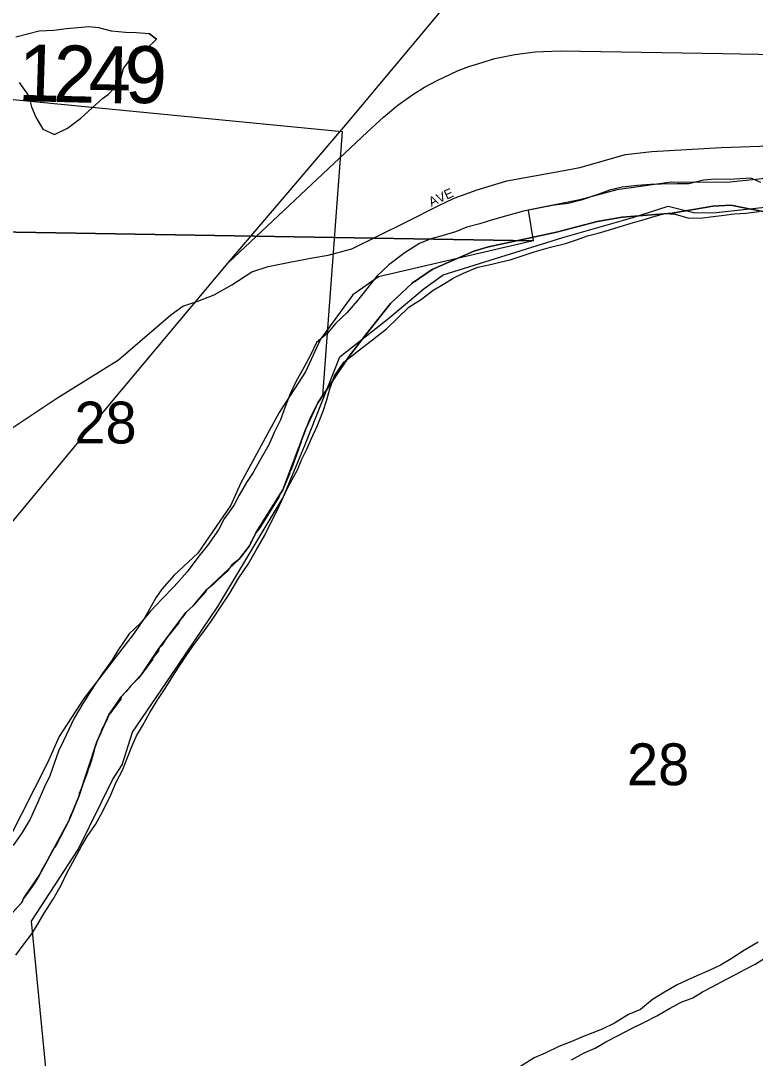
# Model space of a CAD drawing. Extents: x 1310247 to 1552180, y 377264 to 706493.
# Drawn here: x 1394458 to 1398339, y 525062 to 530538 of the extents above; entities that cross this region are included whole.
import ezdxf

# ---------------------------------------------------------------- set-up
doc = ezdxf.new("R2010")
doc.units = 0
for name, color, linetype in [('GM_X_City_Street', 7, 'Continuous'), ('GM_X_City_Street_Text', 7, 'Continuous'), ('GM_X_Corporation', 7, 'Continuous'), ('GM_X_County_Road', 7, 'Continuous'), ('GM_X_Major_River', 7, 'Continuous'), ('GM_X_Minor_Lake', 7, 'Continuous'), ('GM_X_Minor_River', 7, 'Continuous'), ('GM_X_Rail_Line', 7, 'Continuous'), ('GM_X_Section', 7, 'Continuous'), ('GM_X_Section_Text', 7, 'Continuous'), ('GM_X_Township', 7, 'Continuous'), ('GM_X_Township_Road_Text', 7, 'Continuous')]:
    doc.layers.add(name, color=color, linetype=linetype)

msp = doc.modelspace()

# ---------------------------------------------------------------- linework, layer by layer
at = {"layer": 'GM_X_City_Street'}
for points in [[(1396127.7, 529313.2), (1396208.2, 529334.3), (1396493, 529475.5), (1396666.4, 529562.7), (1396744.1, 529599.5), (1396748.8, 529601.3)], [(1393901, 528232.9), (1394110.7, 528229.3), (1394197.9, 528254.7), (1394308.2, 528320.2), (1394643.9, 528542), (1394975, 528748.3), (1395251.1, 528986), (1395313.9, 529031.5), (1395394.7, 529058.2), (1395480.2, 529091.1), (1395574.3, 529143.7), (1395679.5, 529212.8), (1395765, 529241), (1395888.2, 529265.3), (1396000.3, 529286.5), (1396082.7, 529301.4), (1396127.7, 529313.2)]]:
    msp.add_lwpolyline(points, dxfattribs=at)
at = {"layer": 'GM_X_Corporation'}
msp.add_lwpolyline([(1392641.2, 530294.9), (1396156.9, 529954.2), (1396052.8, 528559), (1396043.8, 528545.1), (1396027.2, 528522.3), (1396026.6, 528518.1), (1395991.9, 528452.7), (1395984.2, 528432.7), (1395964.3, 528384.5), (1395950.8, 528344.8), (1395941.8, 528327.8), (1395939.5, 528316.1), (1395887.9, 528172.8), (1395880.3, 528158.4), (1395878.8, 528146.5), (1395843.3, 528061.9), (1395826.6, 528038.2), (1395822, 528023.9), (1395753.8, 527911.8), (1395721.4, 527862.3), (1395699.7, 527834.4), (1395685.2, 527803.8), (1395673.4, 527786.3), (1395667.4, 527767.2), (1395612.5, 527696.1), (1395571, 527663.8), (1395548.4, 527630.3), (1395501.5, 527588.5), (1395473, 527561.4), (1395439.8, 527533.6), (1395436.6, 527523.9), (1395369.9, 527449.2), (1395334.1, 527418.6), (1395330.4, 527413.8), (1395319.5, 527398.2), (1395299.9, 527375.6), (1395299.9, 527375.5), (1395294.1, 527359.4), (1395226.9, 527276.5), (1395203.1, 527239.6), (1395188.1, 527224), (1395185.4, 527212), (1395156.2, 527175.1), (1395154.5, 527166.1), (1395100.6, 527093.1), (1395078.9, 527065.6), (1395054.2, 527042.1), (1395038.3, 527025.6), (1395015.1, 526998), (1394989.3, 526969.7), (1394986.3, 526957.9), (1394938.8, 526893.9), (1394922.8, 526874.2), (1394912.9, 526845.8), (1394885.8, 526794.7), (1394885.2, 526791.4), (1394860.1, 526731.4), (1394856, 526720.2), (1394850.2, 526702.3), (1394845.6, 526688.7), (1394844.1, 526679.3), (1394831.8, 526635.1), (1394821.4, 526603), (1394814.1, 526586.7), (1394810.8, 526572.1), (1394785, 526502.8), (1394772.8, 526471.2), (1394767.6, 526458.9), (1394765.2, 526443), (1394734.7, 526372), (1394721.2, 526341.7), (1394715.8, 526331.5), (1394711.6, 526314.6), (1394668.3, 526230.6), (1394643, 526183), (1394627.4, 526163.9), (1394625.1, 526155.1), (1394595, 526098.4), (1394572, 526059), (1394555.1, 526027.1), (1394528.4, 525981.6), (1394487.9, 525925.2), (1394472.7, 525904.7), (1394464.2, 525883.8), (1394394.1, 525807.3)], dxfattribs=at)
at = {"layer": 'GM_X_County_Road'}
msp.add_lwpolyline([(1396748.8, 529601.3), (1396870.4, 529646.6), (1397025.7, 529692.9), (1397319.1, 529747), (1397411.7, 529763.5), (1397653.3, 529831.7), (1397792.9, 529848.2), (1398159.3, 529870.2), (1398362.5, 529877.2), (1398434.7, 529885.8), (1398523.3, 529914.1), (1398608.8, 529960.4), (1398666.1, 529992.5), (1398728.9, 530007.5), (1398825.4, 530000.4), (1399586.3, 529904.7)], dxfattribs=at)
at = {"layer": 'GM_X_Major_River'}
for points in [[(1398368.5, 529685.3), (1398315.1, 529707), (1398259, 529704.7), (1398200.8, 529700.5), (1398126.8, 529702.8), (1398064.6, 529696.8), (1397987.9, 529677.1), (1397925.8, 529677), (1397841.7, 529675.6), (1397785.6, 529673.3), (1397717.4, 529669.4), (1397635, 529660), (1397568.5, 529644), (1397511.8, 529623.7), (1397418.7, 529590.5), (1397350.1, 529574.6), (1397275.7, 529564.9), (1397114.6, 529533.8), (1397031.8, 529510.3), (1396951, 529486.7), (1396884.3, 529466.7), (1396815.7, 529448.8), (1396754.9, 529424.6), (1396678.1, 529401), (1396625.6, 529386.5), (1396564.8, 529362.4), (1396489.2, 529314.6), (1396403.1, 529249.1), (1396339.2, 529190.9), (1396278.8, 529114.5), (1396237.1, 529061.7), (1396181.1, 528997.2), (1396123.3, 528942.9), (1396079.6, 528890.1), (1396020, 528839.8), (1395990, 528776.5), (1395953.9, 528707.5), (1395911.5, 528632.6), (1395881.5, 528569.3), (1395855.3, 528499.9), (1395831.2, 528432.5), (1395797.1, 528365.3), (1395769, 528300), (1395728.8, 528229.1), (1395686.4, 528154.2), (1395650.7, 528101.2), (1395612.6, 528034.2), (1395585, 527982.8), (1395532.6, 527908.3), (1395502.8, 527851), (1395444.2, 527768.6), (1395398.4, 527711.9), (1395337.8, 527629.5), (1395269.3, 527551.5), (1395203.2, 527485.3), (1395143.1, 527421), (1395089, 527356.5), (1395031.3, 527302.2), (1394970.5, 527213.8), (1394938.8, 527160.7), (1394888.5, 527090), (1394844.5, 527025.2), (1394785.6, 526934.8), (1394741.1, 526856), (1394713.2, 526796.7), (1394683.4, 526737.4), (1394657.6, 526682.1), (1394635.8, 526622.6), (1394611.6, 526553.2), (1394583.7, 526493.9), (1394549.1, 526412.7), (1394508.3, 526323.8), (1394466.1, 526252.9), (1394417.9, 526184.2)], [(1395771.8, 527874.7), (1395816.5, 527959.6), (1395855.2, 528044.6), (1395880.9, 528098), (1395921, 528166.9), (1395942.8, 528224.4), (1395970.5, 528277.7), (1395992.2, 528329.2), (1396024.3, 528398.4), (1396056.8, 528477.6), (1396074.7, 528537.2), (1396090.5, 528594.9), (1396116.7, 528664.3), (1396165, 528737), (1396240.9, 528796.8), (1396316.8, 528854.6), (1396390.6, 528912.5), (1396448.4, 528968.8), (1396508.3, 529027.2), (1396575.7, 529069.2), (1396637.2, 529115.4), (1396692.2, 529147.8), (1396743.3, 529180.3), (1396798.2, 529206.7), (1396873.2, 529238.4), (1396939.7, 529252.4), (1396990.2, 529264.9), (1397044.6, 529277.2), (1397101.2, 529295.5), (1397170, 529319.4), (1397256.8, 529342.8), (1397335.5, 529362.4), (1397400.3, 529384.5), (1397452.9, 529402.9), (1397509.4, 529417.2), (1397568, 529435.4), (1397620.5, 529449.8), (1397677.1, 529468.1), (1397751.9, 529489.8), (1397810.4, 529506.1), (1397860.9, 529520.6), (1397914.9, 529516.9), (1397988.3, 529496.5), (1398062.4, 529498.2), (1398116.7, 529504.6), (1398175, 529512.8), (1398229.2, 529519.1), (1398289.4, 529523.2), (1398359.7, 529531.1)], [(1394431.9, 525606.2), (1394471.6, 525659.1), (1394517.4, 525717.9), (1394551.2, 525772.9), (1394582.9, 525828.1), (1394629.3, 525900.9), (1394671.6, 525975.7), (1394701.6, 526039), (1394744.1, 526115.9), (1394780.1, 526180.9), (1394809.8, 526232.1), (1394853.8, 526294.9), (1394894.1, 526369.9), (1394934.8, 526452.8), (1394962.8, 526518.1), (1394996.9, 526585.3), (1395022.9, 526648.6), (1395044.8, 526708.1), (1395070.6, 526763.5), (1395102.2, 526816.6), (1395140.5, 526887.6), (1395182.6, 526954.5), (1395220.5, 527013.5), (1395262.5, 527078.3), (1395296.3, 527133.4), (1395332, 527186.5), (1395376, 527249.3), (1395419.9, 527308.1), (1395470, 527376.7), (1395520.5, 527453.4), (1395562.5, 527516.2), (1395611, 527597), (1395659.3, 527669.7), (1395701.7, 527744.5), (1395748.2, 527823.3), (1395771.8, 527874.7)]]:
    msp.add_lwpolyline(points, dxfattribs=at)
at = {"layer": 'GM_X_Minor_Lake'}
for points in [[(1395137.8, 530469.9), (1395067.9, 530474.1), (1395011.9, 530475.8), (1394938, 530484.2), (1394870.5, 530500.3), (1394818.6, 530505.9), (1394760.4, 530501.7), (1394700.2, 530495.6), (1394633.9, 530487.6), (1394555.7, 530484), (1394501.2, 530469.7), (1394432.6, 530451.8)], [(1395174.9, 530440.7), (1395137.8, 530469.9)], [(1394891, 530128.6), (1394921.7, 530151.7), (1394981.7, 530214), (1395001.9, 530285.6), (1395048, 530350.3), (1395123.3, 530390.1), (1395174.9, 530440.7)], [(1394449.1, 530212.5), (1394501, 530140.7), (1394515.2, 530084.1), (1394537.5, 530029.3), (1394575.6, 529965.9), (1394636.8, 529937.9), (1394705.9, 529971.9), (1394775.6, 530023.9), (1394835.3, 530078.2), (1394891, 530128.6)]]:
    msp.add_lwpolyline(points, dxfattribs=at)
at = {"layer": 'GM_X_Minor_River'}
for points in [[(1395137.8, 530469.9), (1395067.9, 530474.1), (1395011.9, 530475.8), (1394938, 530484.2), (1394870.5, 530500.3), (1394818.6, 530505.9), (1394760.4, 530501.7), (1394700.2, 530495.6), (1394633.9, 530487.6), (1394555.7, 530484), (1394501.2, 530469.7), (1394432.6, 530451.8)], [(1395137.8, 530469.9), (1395174.9, 530440.7)], [(1394891, 530128.6), (1394921.7, 530151.7), (1394981.7, 530214), (1395001.9, 530285.6), (1395048, 530350.3), (1395123.3, 530390.1), (1395174.9, 530440.7)], [(1394449.1, 530212.5), (1394501, 530140.7), (1394515.2, 530084.1), (1394537.5, 530029.3), (1394575.6, 529965.9), (1394636.8, 529937.9), (1394705.9, 529971.9), (1394775.6, 530023.9), (1394835.3, 530078.2), (1394891, 530128.6)], [(1398353.8, 525674.3), (1398282.5, 525632.4), (1398211, 525586.6), (1398155.8, 525552.2), (1398094.9, 525524), (1398030, 525495.9), (1397979.2, 525473.5), (1397926.4, 525449), (1397859.2, 525411), (1397795.8, 525370.9), (1397732.1, 525318.7), (1397669.3, 525292.6), (1397595.8, 525246.8), (1397530.7, 525214.7), (1397480.1, 525196.3), (1397425.3, 525173.9), (1397364.4, 525147.8), (1397301.6, 525123.6), (1397228.4, 525087.8), (1397171.6, 525063.5), (1397098.1, 525017.7)], [(1397367.5, 525053.4), (1397434.7, 525089.4), (1397493.6, 525115.6), (1397548.6, 525148), (1397617.8, 525183.9), (1397680.9, 525216.1), (1397750, 525250), (1397819.2, 525285.9), (1397886.5, 525324), (1397947.6, 525358.2), (1398008.3, 525380.3), (1398059.4, 525412.8), (1398110.3, 525439.3), (1398183.5, 525477.1), (1398234.4, 525503.6), (1398287.3, 525532), (1398338.2, 525558.5), (1398395.3, 525592.8)]]:
    msp.add_lwpolyline(points, dxfattribs=at)
at = {"layer": 'GM_X_Rail_Line'}
for points in [[(1395553.6, 529260), (1396184.5, 530000), (1396859, 530807.4), (1397773, 531905.1), (1399311.6, 533741), (1399855, 534387.3), (1400145.2, 534740.8), (1400601.6, 535281.7), (1400775.3, 535493), (1400884.4, 535621.1)], [(1395553.6, 529260), (1396288.2, 529950.9), (1396375.2, 530029.2), (1396450.1, 530092.9), (1396529, 530148.3), (1396591.1, 530187.9), (1396661.9, 530225.6), (1396727.9, 530257.1), (1396769.5, 530275), (1396825.4, 530296.7), (1396879, 530313.6), (1396962.6, 530339.1), (1397068.3, 530361.2), (1397175.9, 530374.5), (1397308.8, 530379.1), (1398167.9, 530365.1), (1399106.4, 530347.5)], [(1393138.9, 526385.4), (1394174.3, 527603.9), (1394919.5, 528504), (1395553.6, 529260)]]:
    msp.add_lwpolyline(points, dxfattribs=at)
at = {"layer": 'GM_X_Section'}
for points in [[(1394300.1, 534734.1), (1399648.2, 534645.7), (1399629, 529871.9), (1398816.2, 529750.5), (1398188.7, 529684.9), (1397894.7, 529685.6), (1397607.8, 529646.2), (1397412.5, 529592.6), (1397227.7, 529556.8), (1397139.3, 529538.9), (1397165.6, 529376.3), (1394220.6, 529425.6)], [(1394632.2, 524597.9), (1394515.4, 525784.6), (1394762, 526163), (1394942.5, 526530.9), (1394994.2, 526609.8), (1395048.2, 526782.5), (1395253.1, 527081.9), (1395499.4, 527446.2), (1395844.6, 528022.4), (1395961, 528301.7), (1396143.5, 528763.6), (1396402.2, 528967.7), (1396589.9, 529125.4), (1396689.5, 529197.1), (1397322, 529394.7), (1397692.4, 529500.2), (1397877.8, 529560), (1398019, 529524.7), (1398133.1, 529526.2), (1398389.7, 529554.3), (1398873.5, 529543.2), (1400660.7, 528718.3), (1400210.2, 523974.4)], [(1394220.6, 529425.6), (1397165.6, 529376.3), (1396349.2, 529186.9), (1396213.1, 529092), (1396041.7, 528857.9), (1395961.8, 528685.8), (1395822.9, 528470.9), (1395620.3, 528099.5), (1395567.6, 527980.7), (1395393.8, 527728.7), (1395269.2, 527611.5), (1395203.5, 527537), (1395172.4, 527491.7), (1395114.1, 527389), (1395058.2, 527306.3), (1394792.3, 526960.4), (1394661.7, 526759.4), (1394600.5, 526620.8), (1394324.2, 526083), (1394222.7, 525931.3), (1394115.4, 525787.8)]]:
    msp.add_lwpolyline(points, close=True, dxfattribs=at)
at = {"layer": 'GM_X_Township'}
for points in [[(1398431.5, 529520.7), (1398210.1, 529564.9), (1398114, 529559.5), (1397900.1, 529522.3), (1397635.5, 529501.9), (1397502.8, 529478), (1397288.5, 529421.7), (1396930, 529344.6), (1396851.7, 529321.9), (1396632.1, 529225.4), (1396526.2, 529152.7), (1396411.8, 529046.3), (1396285.5, 528886.3), (1396192.6, 528767.2), (1396027.2, 528522.3), (1395964.3, 528384.5), (1395843.3, 528061.9), (1395699.7, 527834.4), (1395667.4, 527767.2), (1395612.5, 527696.1), (1395439.8, 527533.6), (1395369.9, 527449.2), (1395330.4, 527413.8), (1395188.1, 527224), (1395100.6, 527093.1), (1394989.3, 526969.7), (1394922.8, 526874.2), (1394860.1, 526731.4), (1394765.2, 526443), (1394711.6, 526314.6), (1394555.1, 526027.1), (1394472.7, 525904.7), (1394464.2, 525883.8), (1394353.7, 525762.8)], [(1394353.7, 525762.8), (1394464.2, 525883.8), (1394472.7, 525904.7), (1394555.1, 526027.1), (1394711.6, 526314.6), (1394765.2, 526443), (1394860.1, 526731.4), (1394922.8, 526874.2), (1394989.3, 526969.7), (1395100.6, 527093.1), (1395188.1, 527224), (1395330.4, 527413.8), (1395369.9, 527449.2), (1395439.8, 527533.6), (1395612.5, 527696.1), (1395667.4, 527767.2), (1395699.7, 527834.4), (1395843.3, 528061.9), (1395964.3, 528384.5), (1396027.2, 528522.3), (1396192.6, 528767.2), (1396285.5, 528886.3), (1396411.8, 529046.3), (1396526.2, 529152.7), (1396632.1, 529225.4), (1396851.7, 529321.9), (1396930, 529344.6), (1397288.5, 529421.7), (1397502.8, 529478), (1397635.5, 529501.9), (1397900.1, 529522.3), (1398114, 529559.5), (1398210.1, 529564.9), (1398431.5, 529520.7)]]:
    msp.add_lwpolyline(points, dxfattribs=at)

# ---------------------------------------------------------------- texts
at = {"layer": 'GM_X_City_Street_Text'}
msp.add_text('AVE', height=50, rotation=24.7762, dxfattribs=at).set_placement((1396627.6, 529555.8))
at = {"layer": 'GM_X_Section_Text'}
for p in [(1394741.8, 528306.8), (1397661.2, 526502.8)]:
    msp.add_text('28', height=221, rotation=0, dxfattribs=at).set_placement(p)
at = {"layer": 'GM_X_Township_Road_Text'}
for s, rotation, p in [('1', 358.2933, (1394441.8, 530115.7)), ('2', 358.6114, (1394628.4, 530110.2)), ('4', 359.1087, (1394816, 530105.6)), ('9', 0.5722, (1395009.1, 530102.7))]:
    msp.add_text(s, height=300, rotation=rotation, dxfattribs=at).set_placement(p)

doc.saveas('drawing.dxf')
